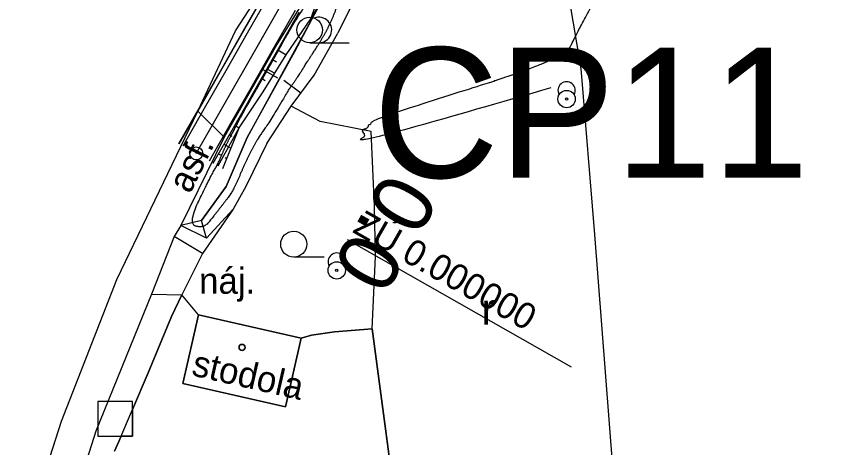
# Model space of a CAD drawing. Extents: x -495905 to -478420, y -1113297 to -1107716.
# Drawn here: x -479901.4 to -479805.7, y -1111823.5 to -1111773.8 of the extents above; entities that cross this region are included whole.
import ezdxf

# ---------------------------------------------------------------- set-up
doc = ezdxf.new("R2010")
doc.units = 0
for name, color, linetype in [('03_PC_OBJEKTY_NÁVRH_PR', 7, 'Continuous'), ('2D_VRSTEVNICE', 7, 'Continuous'), ('C5_HATCH_SLOPE_L', 7, 'Continuous'), ('C5_HATCH_SLOPE_R', 7, 'Continuous'), ('C5_HECTOMETRY', 7, 'Continuous'), ('C5_HLBODY', 7, 'Continuous'), ('C5_HRANA_TELESO', 7, 'Continuous'), ('C5_KORUNA', 7, 'Continuous'), ('C5_OSA', 7, 'Continuous'), ('C5_PRIKOP', 7, 'Continuous'), ('C5_ZPEVKRAJ', 7, 'Continuous'), ('STAVBA', 7, 'Continuous'), ('ttp', 7, 'Continuous'), ('VODNÍ PLOCHY', 7, 'Continuous'), ('zahrada', 7, 'Continuous'), ('zamereni', 7, 'Continuous')]:
    doc.layers.add(name, color=color, linetype=linetype)

msp = doc.modelspace()

# ---------------------------------------------------------------- linework, layer by layer
at = {"layer": '2D_VRSTEVNICE'}
for points in [[(-479876.368, -1111786.953), (-479875.474, -1111785.194), (-479871.933, -1111779.016), (-479871.669, -1111778.504), (-479870.86, -1111777.092), (-479870.083, -1111775.629), (-479866.981, -1111770.649), (-479864.996, -1111768.112)], [(-479839.852, -1111782.051), (-479861.86, -1111788.48), (-479861.314, -1111787.52), (-479861.287, -1111787.412), (-479861.679, -1111786.865), (-479860.941, -1111786.703), (-479860.845, -1111786.219), (-479860.625, -1111786.303), (-479860.251, -1111785.597), (-479838.164, -1111778.705), (-479837.068, -1111776.012), (-479832.713, -1111768.063)], [(-479870.135, -1111782.4), (-479868.725, -1111780.37), (-479868.13, -1111779.365), (-479866.293, -1111776.569), (-479864.967, -1111774.073), (-479863.995, -1111771.18), (-479862.033, -1111768.99)], [(-479870.135, -1111782.4), (-479872.17, -1111785.859), (-479873.755, -1111788.088), (-479874.909, -1111790.35), (-479876.239, -1111793.406), (-479876.904, -1111794.552), (-479878.711, -1111796.851), (-479879.856, -1111798.254), (-479881.671, -1111797.711), (-479879.06, -1111792.271), (-479878.222, -1111790.871), (-479877.597, -1111789.363), (-479876.822, -1111787.745), (-479876.368, -1111786.953)]]:
    msp.add_open_spline(points, degree=2, dxfattribs=at)
at = {"layer": 'C5_HATCH_SLOPE_L'}
for p, q in [((-479875.233, -1111775.462), (-479875.249, -1111775.453)), ((-479875.865, -1111776.54), (-479875.87, -1111776.538)), ((-479875.851, -1111776.548), (-479875.856, -1111776.546)), ((-479876.47, -1111777.634), (-479876.491, -1111777.622)), ((-479877.104, -1111778.712), (-479877.111, -1111778.707)), ((-479877.088, -1111778.72), (-479877.092, -1111778.718)), ((-479880.181, -1111784.152), (-479880.211, -1111784.134)), ((-479880.822, -1111785.225), (-479880.836, -1111785.217)), ((-479880.8, -1111785.238), (-479880.804, -1111785.236)), ((-479881.418, -1111786.324), (-479881.46, -1111786.3)), ((-479882.065, -1111787.394), (-479882.085, -1111787.383)), ((-479882.037, -1111787.41), (-479882.041, -1111787.408))]:
    msp.add_line(p, q, dxfattribs=at)
at = {"layer": 'C5_HATCH_SLOPE_R'}
for p, q in [((-479871.322, -1111777.688), (-479870.342, -1111778.247)), ((-479871.941, -1111778.775), (-479871.472, -1111779.042)), ((-479872.559, -1111779.861), (-479871.663, -1111780.372)), ((-479871.002, -1111779.309), (-479871.002, -1111779.309)), ((-479873.178, -1111780.947), (-479872.75, -1111781.19)), ((-479872.323, -1111781.434), (-479872.323, -1111781.434)), ((-479876.271, -1111786.378), (-479875.758, -1111786.67)), ((-479876.889, -1111787.465), (-479876.625, -1111787.616)), ((-479877.508, -1111788.551), (-479876.697, -1111789.012)), ((-479876.294, -1111787.804), (-479876.228, -1111787.841)), ((-479878.126, -1111789.637), (-479877.845, -1111789.797)), ((-479877.366, -1111790.07), (-479877.167, -1111790.183))]:
    msp.add_line(p, q, dxfattribs=at)
at = {"layer": 'C5_HECTOMETRY'}
msp.add_circle((-479880.7, -1111789.61), 0.75, dxfattribs=at)
at = {"layer": 'C5_HLBODY'}
msp.add_line((-479863.32, -1111799.507), (-479837.511, -1111814.203), dxfattribs=at)
msp.add_circle((-479880.7, -1111789.61), 0.75, dxfattribs=at)
at = {"layer": 'C5_HRANA_TELESO'}
for p, q in [((-479867.517, -1111774.102), (-479864.927, -1111769.822)), ((-479875.249, -1111775.453), (-479872.775, -1111771.107)), ((-479870.342, -1111778.247), (-479867.517, -1111774.102)), ((-479877.732, -1111779.792), (-479875.249, -1111775.453)), ((-479872.983, -1111782.497), (-479870.342, -1111778.247)), ((-479880.211, -1111784.134), (-479877.732, -1111779.792)), ((-479875.758, -1111786.67), (-479872.983, -1111782.497)), ((-479882.709, -1111788.466), (-479880.211, -1111784.134)), ((-479877.637, -1111791.354), (-479875.758, -1111786.67))]:
    msp.add_line(p, q, dxfattribs=at)
at = {"layer": 'C5_KORUNA'}
for p, q in [((-479875.233, -1111775.462), (-479872.759, -1111771.117)), ((-479871.322, -1111777.688), (-479868.848, -1111773.344)), ((-479877.707, -1111779.807), (-479875.233, -1111775.462)), ((-479873.796, -1111782.033), (-479871.322, -1111777.688)), ((-479880.181, -1111784.152), (-479877.707, -1111779.807)), ((-479876.271, -1111786.378), (-479873.796, -1111782.033)), ((-479882.655, -1111788.497), (-479880.181, -1111784.152)), ((-479878.745, -1111790.723), (-479876.271, -1111786.378))]:
    msp.add_line(p, q, dxfattribs=at)
at = {"layer": 'C5_OSA'}
msp.add_line((-479880.7, -1111789.61), (-479846.867, -1111730.194), dxfattribs=at)
at = {"layer": 'C5_PRIKOP'}
for p, q in [((-479867.517, -1111774.102), (-479865.795, -1111769.328)), ((-479877.716, -1111779.802), (-479875.242, -1111775.457)), ((-479880.19, -1111784.147), (-479877.716, -1111779.802)), ((-479882.664, -1111788.492), (-479880.19, -1111784.147)), ((-479878.166, -1111791.053), (-479875.758, -1111786.67))]:
    msp.add_line(p, q, dxfattribs=at)
at = {"layer": 'C5_ZPEVKRAJ'}
for p, q in [((-479874.798, -1111775.709), (-479872.324, -1111771.364)), ((-479871.757, -1111777.441), (-479869.283, -1111773.096)), ((-479877.272, -1111780.054), (-479874.798, -1111775.709)), ((-479874.231, -1111781.786), (-479871.757, -1111777.441)), ((-479879.747, -1111784.399), (-479877.272, -1111780.054)), ((-479876.705, -1111786.131), (-479874.231, -1111781.786)), ((-479882.221, -1111788.744), (-479879.747, -1111784.399)), ((-479879.179, -1111790.476), (-479876.705, -1111786.131))]:
    msp.add_line(p, q, dxfattribs=at)
at = {"layer": 'STAVBA'}
msp.add_lwpolyline([(-479882.26, -1111816.12), (-479870.44, -1111818.81), (-479868.63, -1111810.91), (-479880.46, -1111808.22), (-479882.26, -1111816.12)], dxfattribs=at)
for start, end in [(0, 180), (180, 0)]:
    msp.add_arc((-479875.43, -1111811.96), 0.35, start, end, dxfattribs=at)
at = {"layer": 'ttp'}
msp.add_lwpolyline([(-479901.39, -1111836.63), (-479896.21, -1111820.45), (-479889.86, -1111804.14), (-479880.54, -1111784.75), (-479876.2, -1111775.48), (-479870.95, -1111767.42), (-479873.97, -1111765.4), (-479849.71, -1111721.87), (-479839.43, -1111697.67), (-479823.85, -1111667.46), (-479805.72, -1111644.87), (-479805.72, -1111640.4), (-479811.9, -1111626.55), (-479830.04, -1111613.17), (-479846.11, -1111602.56), (-479861.716, -1111607.451)], dxfattribs=at)
at = {"layer": 'VODNÍ PLOCHY'}
msp.add_lwpolyline([(-479824.92, -1111711.38), (-479829.73, -1111726.97), (-479835.21, -1111740.65), (-479840.52, -1111749.89), (-479846.57, -1111757.14), (-479860.09, -1111764.72), (-479865.9, -1111771.33), (-479874.84, -1111787.76), (-479877.26, -1111793.41), (-479880.11, -1111797.35)], dxfattribs=at)
at = {"layer": 'zahrada'}
msp.add_lwpolyline([(-479858.02, -1111827.94), (-479858.9, -1111821.34), (-479860.44, -1111809.8), (-479864.77, -1111810.16), (-479867.43, -1111810.54), (-479868.63, -1111810.91), (-479870.44, -1111818.81), (-479882.26, -1111816.12), (-479880.46, -1111808.22), (-479882.35, -1111805.92), (-479883.55, -1111808.38), (-479886.24, -1111814.9), (-479888.03, -1111819.109), (-479888.03, -1111822.19), (-479889.341, -1111822.19), (-479889.6, -1111822.8), (-479890.1, -1111823.93)], dxfattribs=at)
at = {"layer": 'zamereni'}
for p, q in [((-479876.2, -1111775.48), (-479870.95, -1111767.42)), ((-479867.36, -1111770.41), (-479871.29, -1111776.87)), ((-479838.04, -1111770.27), (-479836.42, -1111779.84)), ((-479869.37, -1111777.86), (-479865.9, -1111771.33)), ((-479862.09, -1111771.03), (-479864.39, -1111775.77)), ((-479880.54, -1111784.75), (-479876.2, -1111775.48)), ((-479867.12, -1111780.59), (-479864.39, -1111775.77)), ((-479871.29, -1111776.87), (-479877.5, -1111787.74)), ((-479867.64, -1111776.85), (-479863.106, -1111776.85)), ((-479874.84, -1111787.76), (-479869.37, -1111777.86)), ((-479873.036, -1111779.927), (-479871.35, -1111780.89)), ((-479836.42, -1111779.84), (-479834.86, -1111798.95)), ((-479869.77, -1111784.15), (-479867.12, -1111780.59)), ((-479868.66, -1111782.659), (-479870.62, -1111781.2)), ((-479889.86, -1111804.14), (-479880.54, -1111784.75)), ((-479880.54, -1111784.75), (-479877.5, -1111787.74)), ((-479872.56, -1111788.45), (-479869.77, -1111784.15)), ((-479866.42, -1111785.92), (-479869.77, -1111784.15)), ((-479860.55, -1111787.09), (-479866.42, -1111785.92)), ((-479877.5, -1111787.74), (-479882.49, -1111797.9)), ((-479877.26, -1111793.41), (-479874.84, -1111787.76)), ((-479860.19, -1111795.7), (-479860.55, -1111787.09)), ((-479872.56, -1111788.45), (-479874.99, -1111793.4)), ((-479880.11, -1111797.35), (-479877.26, -1111793.41)), ((-479874.99, -1111793.4), (-479876.44, -1111796.04)), ((-479876.44, -1111796.04), (-479879.97, -1111801.15)), ((-479879.54, -1111799.38), (-479876.44, -1111796.04)), ((-479860.07, -1111801.49), (-479860.19, -1111795.7)), ((-479882.49, -1111797.9), (-479883.26, -1111799.19)), ((-479880.11, -1111797.35), (-479882.49, -1111797.9)), ((-479879.54, -1111799.38), (-479882.49, -1111797.9)), ((-479879.54, -1111799.38), (-479880.11, -1111797.35)), ((-479883.26, -1111799.19), (-479885.85, -1111805.81)), ((-479879.97, -1111801.15), (-479883.26, -1111799.19)), ((-479834.86, -1111798.95), (-479832.66, -1111826.93)), ((-479879.97, -1111801.15), (-479882.35, -1111805.92)), ((-479865.98, -1111801.56), (-479869.48, -1111801.56)), ((-479860.44, -1111809.8), (-479860.07, -1111801.49)), ((-479896.21, -1111820.45), (-479889.86, -1111804.14)), ((-479885.85, -1111805.81), (-479892.26, -1111821.62)), ((-479885.85, -1111805.81), (-479882.35, -1111805.92)), ((-479883.55, -1111808.38), (-479882.35, -1111805.92)), ((-479880.46, -1111808.22), (-479882.35, -1111805.92)), ((-479886.24, -1111814.9), (-479883.55, -1111808.38)), ((-479880.46, -1111808.22), (-479882.26, -1111816.12)), ((-479880.46, -1111808.22), (-479868.63, -1111810.91)), ((-479868.63, -1111810.91), (-479867.43, -1111810.54)), ((-479867.43, -1111810.54), (-479864.77, -1111810.16)), ((-479864.77, -1111810.16), (-479860.44, -1111809.8)), ((-479860.44, -1111809.8), (-479858.9, -1111821.34)), ((-479868.63, -1111810.91), (-479870.44, -1111818.81)), ((-479889.6, -1111822.8), (-479886.24, -1111814.9)), ((-479882.26, -1111816.12), (-479870.44, -1111818.81)), ((-479888.03, -1111818.19), (-479892.03, -1111818.19)), ((-479892.03, -1111818.19), (-479892.03, -1111822.19)), ((-479888.03, -1111822.19), (-479888.03, -1111818.19)), ((-479901.39, -1111836.63), (-479896.21, -1111820.45)), ((-479892.26, -1111821.62), (-479897.49, -1111838.05)), ((-479892.03, -1111822.19), (-479888.03, -1111822.19)), ((-479858.9, -1111821.34), (-479858.02, -1111827.94)), ((-479890.1, -1111823.93), (-479889.6, -1111822.8))]:
    msp.add_line(p, q, dxfattribs=at)
for centre, radius in [((-479867.639, -1111775.383), 1.467), ((-479869.48, -1111800.06), 1.5), ((-479875.43, -1111811.96), 0.35)]:
    msp.add_circle(centre, radius, dxfattribs=at)
msp.add_arc((-479866.573, -1111775.383), 1.467, 270, 111.324, dxfattribs=at)
for centre in [(-479838.05, -1111782.34), (-479864.52, -1111802.08)]:
    msp.add_ellipse(centre, major_axis=(0, -1), ratio=0.999955, start_param=1.047987, end_param=5.236518, dxfattribs=at)
for centre, major_axis in [((-479838.049, -1111783.34), (0, -1)), ((-479838.049, -1111783.34), (0, -0.133)), ((-479864.519, -1111803.08), (0, -1)), ((-479864.519, -1111803.08), (0, -0.133))]:
    msp.add_ellipse(centre, major_axis=major_axis, ratio=0.999955, dxfattribs=at)

# ---------------------------------------------------------------- texts
at = {"layer": '03_PC_OBJEKTY_NÁVRH_PR'}
msp.add_text('CP11', height=15, dxfattribs=at).set_placement((-479860.34, -1111792.41))
at = {"layer": 'C5_HECTOMETRY'}
msp.add_text('0.0', height=6.999, rotation=240.29602, dxfattribs=at).set_placement((-479858.703, -1111791.413))
at = {"layer": 'C5_HLBODY'}
msp.add_text('ZÚ 0.000000', height=2.999, rotation=330.34165, dxfattribs=at).set_placement((-479862.826, -1111798.637))
at = {"layer": 'zamereni'}
for s, rotation, p in [('asf.', 63.84242, (-479881.417, -1111794.353)), ('stodola', 347.17898, (-479881.352, -1111815.157))]:
    msp.add_text(s, height=3, rotation=rotation, dxfattribs=at).set_placement(p)
for s, height, p in [('náj.', 3, (-479880.376, -1111805.78)), ('r', 3.6, (-479847.85, -1111809.32))]:
    msp.add_text(s, height=height, dxfattribs=at).set_placement(p)

doc.saveas('drawing.dxf')
